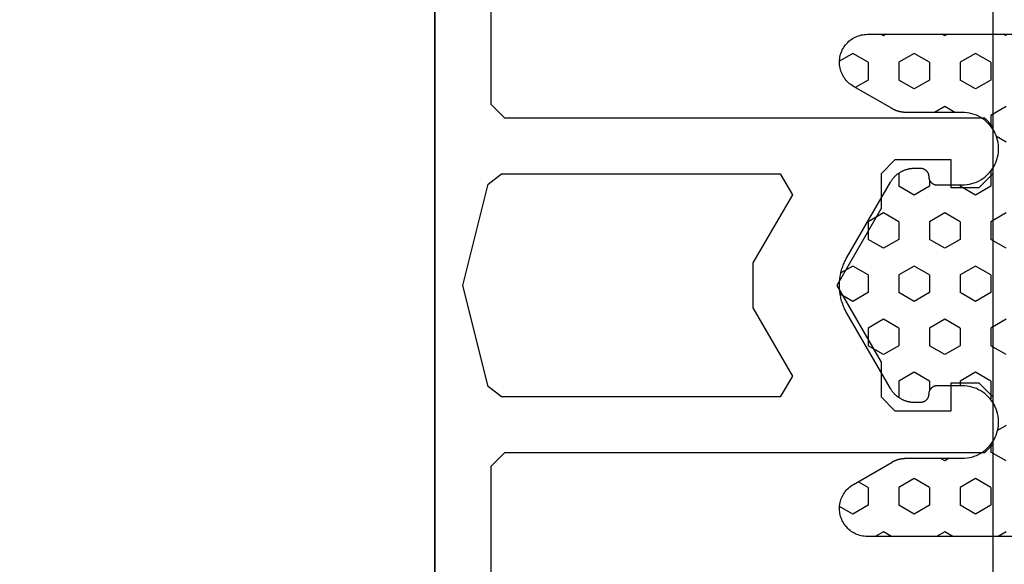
# Model space of a CAD drawing. Extents: x 4615668 to 9294084, y 5325188 to 10688993.
# Tile 293 of 656: x 4639510.4 to 4639513.92, y 5327779.46 to 5327781.41. Entities that reach past the tile are written whole.
import ezdxf

# ---------------------------------------------------------------- set-up
doc = ezdxf.new("R2010")
doc.units = 0
doc.header["$MEASUREMENT"] = 0
doc.layers.add('A_wymiary', color=152, linetype='Continuous', lineweight=5)
doc.layers.add('K-OPISY', color=252, linetype='Continuous', lineweight=15)
doc.layers.add('CrossSectionsProfils', color=7, linetype='Continuous')
doc.layers.add('DIM', color=7, linetype='Continuous')
doc.styles.add('Arial Narrow 20', font='arial.ttf', dxfattribs={"height": 20})
doc.styles.add('Simplex', font='simplex.shx')
doc.dimstyles.new('1do100 ok', dxfattribs={"dimscale": 0.5, "dimtxt": 12, "dimasz": 25, "dimexe": 20, "dimexo": 0, "dimgap": 5, "dimtad": 1, "dimdec": 0, "dimzin": 9, "dimtxsty": 'Arial Narrow 20', "dimblk": 'ARCHTICK', "dimcen": 3, "dimdle": 20, "dimclrd": 256, "dimclre": 256, "dimclrt": 256, "dimadec": 0, "dimazin": 2, "dimtfac": 1, "dimtdec": 0, "dimtix": 1, "dimtmove": 2, "dimatfit": 3, "dimldrblk": 'NONE', "dimfxl": 0, "dimtvp": 1, "dimtolj": 1, "dimtzin": 0, "dimlwd": 5, "dimlwe": 5, "dimarcsym": 0})
doc.dimstyles.new('1do50', dxfattribs={"dimscale": 5, "dimtxt": 2.5, "dimasz": 2.5, "dimexe": 2.5, "dimexo": 0.5, "dimgap": 1, "dimtad": 1, "dimdec": 1, "dimrnd": 0.5, "dimzin": 12, "dimdsep": 46, "dimtxsty": 'Simplex', "dimblk": 'OBLIQUE', "dimcen": 0.5, "dimdle": 2.5, "dimclrd": 256, "dimclre": 256, "dimclrt": 256, "dimadec": 1, "dimazin": 3, "dimtfac": 1, "dimtdec": 1, "dimtix": 1, "dimtmove": 0, "dimatfit": 3, "dimfxl": 0, "dimtolj": 1, "dimtzin": 0, "dimarcsym": 0})

# ---------------------------------------------------------------- blocks, each defined once
blk = doc.blocks.new('K43_2153_X', base_point=(858.06159, 1427.40338))
at = {"layer": 'CrossSectionsProfils', "flags": 128}
for points in [[(856.05942, 1441.40326), (856.05942, 1433.90338), (855.55942, 1433.40338), (838.36159, 1433.40338), (838.06159, 1433.10338), (838.06159, 1431.40338), (838.56159, 1430.90338), (839.56159, 1430.90338), (839.56159, 1431.90338), (841.57195, 1431.90338), (842.07195, 1431.40338), (842.07195, 1430.15338), (843.65967, 1427.40338), (842.07195, 1424.65338), (842.07195, 1423.40338), (841.57195, 1422.90338), (839.56159, 1422.90338), (839.56159, 1423.90338), (838.56159, 1423.90338), (838.06159, 1423.40338), (838.06159, 1421.70338), (838.36159, 1421.40338), (855.55942, 1421.40338), (856.05942, 1420.90338), (856.05942, 1413.40349)], [(933.85942, 1450.30358), (858.35942, 1450.30358), (858.05942, 1450.00358), (858.05942, 1404.80317)], [(855.66903, 1431.40338), (845.68039, 1431.40338), (845.24738, 1430.65338), (846.65967, 1428.20722), (846.65967, 1426.59953), (845.24738, 1424.15338), (845.68039, 1423.40338), (855.66903, 1423.40338), (856.1541, 1423.78211), (857.0594, 1427.40338), (856.1541, 1431.02464), (855.66903, 1431.40338)]]:
    blk.add_lwpolyline(points, dxfattribs=at)
blk = doc.blocks.new('Hatch84418', base_point=(6053.053, 1361.842))
at = {"layer": 'CrossSectionsProfils'}
for p, q in [((6439.74, 1346.868), (6440.013, 1347.341)), ((6447.36, 1346.868), (6447.603, 1347.29)), ((6448.63, 1346.868), (6448.372, 1347.315)), ((6456.25, 1346.868), (6455.978, 1347.339)), ((6440.058, 1346.318), (6439.74, 1346.868)), ((6440.692, 1346.318), (6440.957, 1346.777)), ((6447.677, 1346.318), (6447.36, 1346.868)), ((6448.312, 1346.318), (6448.63, 1346.868)), ((6455.933, 1346.318), (6456.25, 1346.868)), ((6455.298, 1346.318), (6455.091, 1346.676)), ((6440.057, 1346.318), (6440.692, 1346.318)), ((6445.455, 1345.768), (6445.772, 1346.318)), ((6445.772, 1346.318), (6446.407, 1346.318)), ((6446.725, 1345.768), (6446.408, 1346.318)), ((6447.677, 1346.318), (6448.312, 1346.318)), ((6449.265, 1345.768), (6449.583, 1346.318)), ((6449.583, 1346.318), (6450.217, 1346.318)), ((6450.535, 1345.768), (6450.217, 1346.318)), ((6455.297, 1346.318), (6455.932, 1346.318)), ((6439.105, 1345.768), (6439.053, 1345.858)), ((6439.053, 1345.679), (6439.104, 1345.768)), ((6445.772, 1345.218), (6445.455, 1345.768)), ((6446.407, 1345.218), (6446.725, 1345.768)), ((6449.583, 1345.218), (6449.265, 1345.768)), ((6450.217, 1345.218), (6450.535, 1345.768)), ((6456.885, 1345.768), (6457.053, 1346.06)), ((6457.053, 1345.477), (6456.885, 1345.768)), ((6439.74, 1344.668), (6440.057, 1345.218)), ((6440.057, 1345.218), (6440.692, 1345.218)), ((6441.01, 1344.668), (6440.692, 1345.218)), ((6444.032, 1345.218), (6444.502, 1345.218)), ((6444.82, 1344.669), (6444.503, 1345.219)), ((6445.772, 1345.218), (6446.407, 1345.218)), ((6447.36, 1344.668), (6447.677, 1345.218)), ((6447.677, 1345.218), (6448.312, 1345.218)), ((6448.63, 1344.668), (6448.312, 1345.218)), ((6449.583, 1345.218), (6450.217, 1345.218)), ((6451.17, 1344.668), (6451.487, 1345.218)), ((6451.487, 1345.218), (6452.075, 1345.218)), ((6454.98, 1344.668), (6455.297, 1345.218)), ((6455.297, 1345.218), (6455.932, 1345.218)), ((6456.25, 1344.668), (6455.933, 1345.218)), ((6440.058, 1344.119), (6439.74, 1344.668)), ((6440.692, 1344.118), (6441.01, 1344.668)), ((6444.502, 1344.118), (6444.82, 1344.668)), ((6447.678, 1344.118), (6447.36, 1344.668)), ((6448.312, 1344.118), (6448.63, 1344.668)), ((6451.487, 1344.118), (6451.17, 1344.668)), ((6455.297, 1344.118), (6454.98, 1344.668)), ((6455.933, 1344.118), (6456.25, 1344.668)), ((6440.057, 1344.118), (6440.692, 1344.118)), ((6444.27, 1344.118), (6444.502, 1344.118)), ((6445.455, 1343.569), (6445.772, 1344.119)), ((6445.772, 1344.118), (6446.407, 1344.118)), ((6446.725, 1343.568), (6446.407, 1344.118)), ((6447.677, 1344.118), (6448.312, 1344.118)), ((6449.265, 1343.568), (6449.583, 1344.118)), ((6449.583, 1344.118), (6450.217, 1344.118)), ((6450.535, 1343.568), (6450.217, 1344.118)), ((6451.487, 1344.118), (6451.837, 1344.118)), ((6455.297, 1344.118), (6455.932, 1344.118)), ((6439.105, 1343.568), (6439.053, 1343.658)), ((6441.645, 1343.568), (6441.854, 1343.93)), ((6454.345, 1343.568), (6454.253, 1343.727)), ((6456.885, 1343.568), (6457.053, 1343.86)), ((6439.053, 1343.479), (6439.105, 1343.568)), ((6441.854, 1343.208), (6441.645, 1343.569)), ((6445.773, 1343.019), (6445.455, 1343.569)), ((6446.407, 1343.018), (6446.725, 1343.568)), ((6449.583, 1343.019), (6449.265, 1343.568)), ((6450.217, 1343.018), (6450.535, 1343.568)), ((6454.253, 1343.41), (6454.345, 1343.568)), ((6457.053, 1343.277), (6456.885, 1343.568)), ((6439.74, 1342.469), (6440.057, 1343.019)), ((6440.057, 1343.018), (6440.692, 1343.018)), ((6441.01, 1342.469), (6440.692, 1343.019)), ((6444.454, 1343.018), (6444.502, 1343.018)), ((6444.82, 1342.469), (6444.503, 1343.019)), ((6445.772, 1343.018), (6446.407, 1343.018)), ((6447.36, 1342.469), (6447.677, 1343.018)), ((6447.677, 1343.018), (6448.312, 1343.018)), ((6448.63, 1342.469), (6448.312, 1343.018)), ((6449.583, 1343.018), (6450.217, 1343.018)), ((6451.17, 1342.468), (6451.487, 1343.018)), ((6451.487, 1343.018), (6451.654, 1343.018)), ((6454.98, 1342.468), (6455.297, 1343.018)), ((6455.297, 1343.018), (6455.932, 1343.018)), ((6456.25, 1342.469), (6455.933, 1343.019)), ((6440.058, 1341.919), (6439.74, 1342.469)), ((6440.692, 1341.919), (6441.01, 1342.469)), ((6444.502, 1341.919), (6444.82, 1342.469)), ((6447.677, 1341.919), (6447.36, 1342.469)), ((6448.312, 1341.919), (6448.63, 1342.469)), ((6451.487, 1341.919), (6451.17, 1342.469)), ((6455.297, 1341.919), (6454.98, 1342.469)), ((6455.933, 1341.919), (6456.25, 1342.469)), ((6440.057, 1341.919), (6440.692, 1341.919)), ((6441.645, 1341.369), (6441.962, 1341.919)), ((6441.962, 1341.919), (6442.353, 1341.919)), ((6443.954, 1341.919), (6444.502, 1341.919)), ((6445.455, 1341.369), (6445.772, 1341.918)), ((6445.772, 1341.919), (6446.407, 1341.919)), ((6446.725, 1341.369), (6446.408, 1341.919)), ((6447.677, 1341.919), (6448.312, 1341.919)), ((6449.265, 1341.369), (6449.583, 1341.918)), ((6449.583, 1341.919), (6450.217, 1341.919)), ((6450.535, 1341.369), (6450.217, 1341.919)), ((6451.487, 1341.919), (6452.123, 1341.919)), ((6452.123, 1341.919), (6452.132, 1341.935)), ((6453.754, 1341.919), (6454.027, 1341.919)), ((6454.345, 1341.369), (6454.028, 1341.919)), ((6455.297, 1341.919), (6455.932, 1341.919)), ((6442.915, 1341.369), (6442.713, 1341.719)), ((6453.075, 1341.369), (6453.253, 1341.677)), ((6456.885, 1341.369), (6457.053, 1341.66)), ((6439.105, 1341.369), (6439.053, 1341.459))]:
    blk.add_line(p, q, dxfattribs=at)
blk = doc.blocks.new('121040', base_point=(6448.053, 1341.842))
at = {"layer": 'CrossSectionsProfils', "flags": 128}
blk.add_lwpolyline([(6457.053, 1339.542), (6457.053, 1346.342), (6457.052, 1346.397), (6457.047, 1346.453), (6457.04, 1346.508), (6457.029, 1346.563), (6457.015, 1346.617), (6456.998, 1346.67), (6456.979, 1346.722), (6456.956, 1346.773), (6456.93, 1346.822), (6456.902, 1346.87), (6456.872, 1346.917), (6456.838, 1346.962), (6456.803, 1347.004), (6456.765, 1347.045), (6456.724, 1347.083), (6456.682, 1347.12), (6456.638, 1347.153), (6456.591, 1347.185), (6456.544, 1347.213), (6456.495, 1347.239), (6456.444, 1347.262), (6456.392, 1347.283), (6456.339, 1347.3), (6456.285, 1347.315), (6456.231, 1347.326), (6456.176, 1347.334), (6456.12, 1347.34), (6456.064, 1347.342), (6456.009, 1347.341), (6455.953, 1347.337), (6455.898, 1347.33), (6455.843, 1347.319), (6455.789, 1347.306), (6455.736, 1347.29), (6455.684, 1347.271), (6455.632, 1347.249), (6455.583, 1347.224), (6455.534, 1347.197), (6455.487, 1347.166), (6455.442, 1347.133), (6455.399, 1347.098), (6455.358, 1347.061), (6455.319, 1347.021), (6455.283, 1346.979), (6455.249, 1346.935), (6455.217, 1346.889), (6455.188, 1346.842), (6455.188, 1346.842), (6454.387, 1345.456), (6454.382, 1345.447), (6454.376, 1345.437), (6454.371, 1345.427), (6454.366, 1345.417), (6454.361, 1345.407), (6454.356, 1345.397), (6454.351, 1345.387), (6454.346, 1345.377), (6454.342, 1345.367), (6454.337, 1345.357), (6454.333, 1345.347), (6454.329, 1345.336), (6454.324, 1345.326), (6454.32, 1345.316), (6454.316, 1345.305), (6454.312, 1345.295), (6454.309, 1345.284), (6454.305, 1345.274), (6454.302, 1345.263), (6454.298, 1345.252), (6454.295, 1345.242), (6454.292, 1345.231), (6454.289, 1345.22), (6454.286, 1345.21), (6454.283, 1345.199), (6454.281, 1345.188), (6454.278, 1345.177), (6454.276, 1345.166), (6454.273, 1345.155), (6454.271, 1345.144), (6454.269, 1345.133), (6454.268, 1345.123), (6454.266, 1345.111), (6454.264, 1345.1), (6454.262, 1345.089), (6454.261, 1345.078), (6454.26, 1345.067), (6454.258, 1345.056), (6454.257, 1345.045), (6454.256, 1345.034), (6454.256, 1345.023), (6454.255, 1345.012), (6454.254, 1345.001), (6454.254, 1344.99), (6454.254, 1344.978), (6454.253, 1344.967), (6454.253, 1344.956), (6454.253, 1344.956), (6454.253, 1342.942), (6454.25, 1342.855), (6454.242, 1342.769), (6454.228, 1342.683), (6454.207, 1342.598), (6454.182, 1342.515), (6454.15, 1342.434), (6454.114, 1342.355), (6454.072, 1342.279), (6454.025, 1342.206), (6453.974, 1342.136), (6453.917, 1342.07), (6453.857, 1342.007), (6453.793, 1341.949), (6453.725, 1341.895), (6453.653, 1341.846), (6453.578, 1341.802), (6453.5, 1341.763), (6453.421, 1341.729), (6453.338, 1341.7), (6453.255, 1341.677), (6453.169, 1341.66), (6453.083, 1341.648), (6452.997, 1341.643), (6452.91, 1341.643), (6452.823, 1341.648), (6452.737, 1341.66), (6452.652, 1341.677), (6452.568, 1341.7), (6452.486, 1341.729), (6452.406, 1341.763), (6452.329, 1341.802), (6452.254, 1341.846), (6452.182, 1341.895), (6452.114, 1341.949), (6452.05, 1342.007), (6451.989, 1342.07), (6451.933, 1342.136), (6451.882, 1342.206), (6451.835, 1342.279), (6451.793, 1342.355), (6451.756, 1342.434), (6451.726, 1342.515), (6451.7, 1342.598), (6451.68, 1342.683), (6451.665, 1342.769), (6451.656, 1342.855), (6451.653, 1342.942), (6451.653, 1342.942), (6451.653, 1343.842), (6451.654, 1343.852), (6451.654, 1343.862), (6451.655, 1343.872), (6451.656, 1343.882), (6451.658, 1343.892), (6451.66, 1343.902), (6451.662, 1343.911), (6451.664, 1343.921), (6451.667, 1343.931), (6451.67, 1343.94), (6451.673, 1343.95), (6451.677, 1343.959), (6451.681, 1343.968), (6451.686, 1343.977), (6451.69, 1343.986), (6451.695, 1343.995), (6451.701, 1344.003), (6451.706, 1344.012), (6451.712, 1344.02), (6451.718, 1344.028), (6451.724, 1344.036), (6451.731, 1344.043), (6451.738, 1344.05), (6451.745, 1344.057), (6451.752, 1344.064), (6451.76, 1344.071), (6451.768, 1344.077), (6451.775, 1344.083), (6451.784, 1344.089), (6451.792, 1344.095), (6451.801, 1344.1), (6451.809, 1344.105), (6451.818, 1344.11), (6451.827, 1344.114), (6451.836, 1344.118), (6451.846, 1344.122), (6451.855, 1344.125), (6451.865, 1344.128), (6451.874, 1344.131), (6451.884, 1344.134), (6451.894, 1344.136), (6451.903, 1344.138), (6451.914, 1344.139), (6451.923, 1344.14), (6451.934, 1344.141), (6451.943, 1344.142), (6451.954, 1344.142), (6451.954, 1344.142), (6451.963, 1344.142), (6451.974, 1344.142), (6451.983, 1344.143), (6451.994, 1344.145), (6452.003, 1344.146), (6452.013, 1344.148), (6452.023, 1344.15), (6452.033, 1344.152), (6452.042, 1344.155), (6452.052, 1344.158), (6452.061, 1344.162), (6452.07, 1344.166), (6452.08, 1344.17), (6452.089, 1344.174), (6452.098, 1344.179), (6452.106, 1344.184), (6452.115, 1344.189), (6452.123, 1344.194), (6452.131, 1344.2), (6452.139, 1344.206), (6452.147, 1344.213), (6452.155, 1344.219), (6452.162, 1344.226), (6452.169, 1344.233), (6452.176, 1344.241), (6452.183, 1344.248), (6452.189, 1344.256), (6452.195, 1344.264), (6452.201, 1344.272), (6452.206, 1344.28), (6452.211, 1344.289), (6452.216, 1344.298), (6452.221, 1344.307), (6452.226, 1344.316), (6452.229, 1344.325), (6452.233, 1344.334), (6452.237, 1344.343), (6452.24, 1344.353), (6452.243, 1344.363), (6452.245, 1344.372), (6452.248, 1344.382), (6452.249, 1344.392), (6452.251, 1344.402), (6452.252, 1344.412), (6452.253, 1344.422), (6452.253, 1344.432), (6452.253, 1344.442), (6452.253, 1344.442), (6452.253, 1344.649), (6452.253, 1344.671), (6452.252, 1344.693), (6452.251, 1344.716), (6452.25, 1344.738), (6452.247, 1344.76), (6452.245, 1344.782), (6452.241, 1344.804), (6452.238, 1344.826), (6452.233, 1344.848), (6452.229, 1344.87), (6452.224, 1344.892), (6452.218, 1344.913), (6452.212, 1344.935), (6452.205, 1344.956), (6452.198, 1344.977), (6452.19, 1344.998), (6452.183, 1345.019), (6452.174, 1345.039), (6452.165, 1345.06), (6452.156, 1345.08), (6452.146, 1345.1), (6452.136, 1345.12), (6452.125, 1345.139), (6452.114, 1345.159), (6452.102, 1345.178), (6452.09, 1345.196), (6452.078, 1345.215), (6452.065, 1345.233), (6452.052, 1345.251), (6452.038, 1345.269), (6452.024, 1345.286), (6452.01, 1345.303), (6451.995, 1345.32), (6451.98, 1345.336), (6451.964, 1345.352), (6451.949, 1345.368), (6451.933, 1345.383), (6451.916, 1345.398), (6451.899, 1345.413), (6451.882, 1345.427), (6451.864, 1345.441), (6451.847, 1345.454), (6451.829, 1345.467), (6451.81, 1345.48), (6451.792, 1345.492), (6451.772, 1345.504), (6451.753, 1345.515), (6451.753, 1345.515), (6449.053, 1347.074), (6449.015, 1347.096), (6448.975, 1347.117), (6448.936, 1347.137), (6448.896, 1347.156), (6448.854, 1347.174), (6448.813, 1347.192), (6448.772, 1347.208), (6448.73, 1347.224), (6448.688, 1347.238), (6448.646, 1347.252), (6448.604, 1347.265), (6448.56, 1347.276), (6448.517, 1347.287), (6448.474, 1347.297), (6448.43, 1347.306), (6448.386, 1347.314), (6448.342, 1347.321), (6448.298, 1347.327), (6448.253, 1347.332), (6448.209, 1347.336), (6448.165, 1347.339), (6448.12, 1347.341), (6448.076, 1347.342), (6448.031, 1347.342), (6447.987, 1347.341), (6447.942, 1347.339), (6447.897, 1347.336), (6447.853, 1347.332), (6447.809, 1347.327), (6447.765, 1347.321), (6447.721, 1347.314), (6447.677, 1347.306), (6447.633, 1347.297), (6447.59, 1347.287), (6447.546, 1347.276), (6447.503, 1347.265), (6447.461, 1347.252), (6447.418, 1347.238), (6447.376, 1347.224), (6447.334, 1347.208), (6447.293, 1347.192), (6447.252, 1347.174), (6447.211, 1347.156), (6447.171, 1347.137), (6447.131, 1347.117), (6447.092, 1347.096), (6447.053, 1347.074), (6447.053, 1347.074), (6444.354, 1345.515), (6444.334, 1345.504), (6444.315, 1345.492), (6444.297, 1345.48), (6444.278, 1345.467), (6444.26, 1345.454), (6444.243, 1345.441), (6444.225, 1345.427), (6444.208, 1345.413), (6444.191, 1345.398), (6444.174, 1345.383), (6444.158, 1345.368), (6444.143, 1345.352), (6444.127, 1345.336), (6444.112, 1345.32), (6444.097, 1345.303), (6444.083, 1345.286), (6444.069, 1345.269), (6444.055, 1345.251), (6444.042, 1345.233), (6444.029, 1345.215), (6444.017, 1345.196), (6444.004, 1345.178), (6443.993, 1345.159), (6443.982, 1345.139), (6443.971, 1345.12), (6443.961, 1345.1), (6443.951, 1345.08), (6443.942, 1345.06), (6443.933, 1345.039), (6443.924, 1345.019), (6443.917, 1344.998), (6443.909, 1344.977), (6443.902, 1344.956), (6443.895, 1344.935), (6443.889, 1344.913), (6443.883, 1344.892), (6443.878, 1344.87), (6443.874, 1344.848), (6443.869, 1344.826), (6443.866, 1344.804), (6443.862, 1344.782), (6443.86, 1344.76), (6443.857, 1344.738), (6443.855, 1344.716), (6443.854, 1344.693), (6443.854, 1344.671), (6443.854, 1344.649), (6443.854, 1344.649), (6443.854, 1344.442), (6443.854, 1344.432), (6443.854, 1344.422), (6443.855, 1344.412), (6443.856, 1344.402), (6443.857, 1344.392), (6443.859, 1344.382), (6443.862, 1344.372), (6443.864, 1344.363), (6443.867, 1344.353), (6443.87, 1344.343), (6443.874, 1344.334), (6443.877, 1344.325), (6443.881, 1344.316), (6443.886, 1344.307), (6443.89, 1344.298), (6443.896, 1344.289), (6443.9, 1344.28), (6443.906, 1344.272), (6443.912, 1344.264), (6443.918, 1344.256), (6443.924, 1344.248), (6443.931, 1344.241), (6443.938, 1344.233), (6443.945, 1344.226), (6443.952, 1344.219), (6443.96, 1344.213), (6443.967, 1344.206), (6443.976, 1344.2), (6443.984, 1344.194), (6443.992, 1344.189), (6444, 1344.184), (6444.009, 1344.179), (6444.018, 1344.174), (6444.027, 1344.17), (6444.036, 1344.166), (6444.045, 1344.162), (6444.055, 1344.158), (6444.064, 1344.155), (6444.074, 1344.152), (6444.084, 1344.15), (6444.094, 1344.148), (6444.104, 1344.146), (6444.113, 1344.145), (6444.124, 1344.143), (6444.133, 1344.142), (6444.144, 1344.142), (6444.153, 1344.142), (6444.153, 1344.142), (6444.164, 1344.142), (6444.173, 1344.141), (6444.184, 1344.14), (6444.193, 1344.139), (6444.203, 1344.138), (6444.213, 1344.136), (6444.223, 1344.134), (6444.233, 1344.131), (6444.242, 1344.128), (6444.252, 1344.125), (6444.261, 1344.122), (6444.271, 1344.118), (6444.28, 1344.114), (6444.289, 1344.11), (6444.297, 1344.105), (6444.306, 1344.1), (6444.315, 1344.095), (6444.323, 1344.089), (6444.332, 1344.083), (6444.339, 1344.077), (6444.347, 1344.071), (6444.354, 1344.064), (6444.362, 1344.057), (6444.369, 1344.05), (6444.376, 1344.043), (6444.382, 1344.036), (6444.389, 1344.028), (6444.395, 1344.02), (6444.401, 1344.012), (6444.406, 1344.003), (6444.412, 1343.995), (6444.417, 1343.986), (6444.421, 1343.977), (6444.426, 1343.968), (6444.43, 1343.959), (6444.434, 1343.95), (6444.437, 1343.94), (6444.44, 1343.931), (6444.443, 1343.921), (6444.445, 1343.911), (6444.447, 1343.902), (6444.449, 1343.892), (6444.451, 1343.882), (6444.452, 1343.872), (6444.453, 1343.862), (6444.453, 1343.852), (6444.454, 1343.842), (6444.454, 1343.842), (6444.454, 1342.942), (6444.451, 1342.855), (6444.442, 1342.769), (6444.427, 1342.683), (6444.407, 1342.598), (6444.381, 1342.515), (6444.35, 1342.434), (6444.313, 1342.355), (6444.272, 1342.279), (6444.225, 1342.206), (6444.174, 1342.136), (6444.118, 1342.07), (6444.057, 1342.007), (6443.993, 1341.949), (6443.925, 1341.895), (6443.853, 1341.846), (6443.778, 1341.802), (6443.701, 1341.763), (6443.621, 1341.729), (6443.539, 1341.7), (6443.455, 1341.677), (6443.37, 1341.66), (6443.284, 1341.648), (6443.197, 1341.643), (6443.11, 1341.643), (6443.023, 1341.648), (6442.937, 1341.66), (6442.852, 1341.677), (6442.768, 1341.7), (6442.686, 1341.729), (6442.606, 1341.763), (6442.529, 1341.802), (6442.454, 1341.846), (6442.382, 1341.895), (6442.314, 1341.949), (6442.25, 1342.007), (6442.189, 1342.07), (6442.133, 1342.136), (6442.082, 1342.206), (6442.035, 1342.279), (6441.993, 1342.355), (6441.957, 1342.434), (6441.925, 1342.515), (6441.899, 1342.598), (6441.879, 1342.683), (6441.865, 1342.769), (6441.856, 1342.855), (6441.854, 1342.942), (6441.854, 1342.942), (6441.854, 1344.956), (6441.854, 1344.967), (6441.853, 1344.978), (6441.853, 1344.99), (6441.853, 1345.001), (6441.852, 1345.012), (6441.851, 1345.023), (6441.851, 1345.034), (6441.85, 1345.045), (6441.849, 1345.056), (6441.847, 1345.067), (6441.846, 1345.078), (6441.845, 1345.089), (6441.843, 1345.1), (6441.841, 1345.111), (6441.839, 1345.123), (6441.837, 1345.133), (6441.835, 1345.144), (6441.833, 1345.155), (6441.831, 1345.166), (6441.829, 1345.177), (6441.826, 1345.188), (6441.824, 1345.199), (6441.821, 1345.21), (6441.818, 1345.22), (6441.815, 1345.231), (6441.812, 1345.242), (6441.809, 1345.252), (6441.805, 1345.263), (6441.802, 1345.274), (6441.798, 1345.284), (6441.794, 1345.295), (6441.791, 1345.305), (6441.787, 1345.316), (6441.783, 1345.326), (6441.778, 1345.336), (6441.774, 1345.347), (6441.77, 1345.357), (6441.765, 1345.367), (6441.761, 1345.377), (6441.756, 1345.387), (6441.751, 1345.397), (6441.746, 1345.407), (6441.741, 1345.417), (6441.736, 1345.427), (6441.73, 1345.437), (6441.725, 1345.447), (6441.719, 1345.456), (6441.719, 1345.456), (6440.919, 1346.842), (6440.89, 1346.889), (6440.858, 1346.935), (6440.824, 1346.979), (6440.788, 1347.021), (6440.749, 1347.061), (6440.708, 1347.098), (6440.665, 1347.133), (6440.619, 1347.166), (6440.573, 1347.197), (6440.524, 1347.224), (6440.474, 1347.249), (6440.423, 1347.271), (6440.371, 1347.29), (6440.317, 1347.306), (6440.264, 1347.319), (6440.209, 1347.33), (6440.153, 1347.337), (6440.098, 1347.341), (6440.042, 1347.342), (6439.987, 1347.34), (6439.931, 1347.334), (6439.876, 1347.326), (6439.822, 1347.315), (6439.768, 1347.3), (6439.715, 1347.283), (6439.663, 1347.262), (6439.612, 1347.239), (6439.563, 1347.213), (6439.515, 1347.185), (6439.469, 1347.153), (6439.425, 1347.12), (6439.383, 1347.083), (6439.342, 1347.045), (6439.304, 1347.004), (6439.269, 1346.962), (6439.235, 1346.917), (6439.205, 1346.87), (6439.176, 1346.822), (6439.151, 1346.773), (6439.128, 1346.722), (6439.109, 1346.67), (6439.092, 1346.617), (6439.078, 1346.563), (6439.067, 1346.508), (6439.06, 1346.453), (6439.055, 1346.397), (6439.053, 1346.342), (6439.053, 1346.342), (6439.053, 1339.542)], dxfattribs=at)
at = {"layer": 'CrossSectionsProfils'}
blk.add_blockref('Hatch84418', (6053.053, 1361.842), dxfattribs=at)
blk = doc.blocks.new('G$CF6DD062E')
at = {"layer": 'A_wymiary', "ltscale": 40}
for points in [[(847.156, 635.317), (762.156, 635.317), (762.156, 6965.317), (847.156, 6965.317)], [(847.156, 6965.317), (867.156, 6965.317), (867.156, 635.317), (847.156, 635.317)]]:
    blk.add_lwpolyline(points, close=True, dxfattribs=at)
blk.add_lwpolyline([(762.156, 6965.317), (762.156, 635.317), (762.156, 295.317), (831.627, 295.317), (831.627, 606.915, 0.029325), (831.405, 607.609), (826.869, 612.145, -0.198912), (825.698, 614.973), (825.697, 635.316), (828.697, 635.317), (828.695, 616.317, 0.414258), (829.695, 615.317), (830.698, 615.317, 0.444219), (831.656, 616.317), (831.656, 635.317), (831.656, 635.317), (867.156, 635.317), (867.156, 6965.317)], format="xyb", close=True, dxfattribs=at)
at = {"layer": 'CrossSectionsProfils', "ltscale": 40}
blk.add_lwpolyline([(831.625, 295.317), (762.156, 295.317), (762.156, 6965.317), (847.155, 6965.317), (847.155, 635.317)], dxfattribs=at)
blk.add_lwpolyline([(847.155, 6965.317), (867.154, 6965.317), (867.154, 635.317), (847.155, 635.317)], close=True, dxfattribs=at)
at = {"layer": 'CrossSectionsProfils', "yscale": -1}
for name, p, rotation in [('K43_2153_X', (847.154, 6940.317), 180), ('121040', (867.154, 6940.317), 270)]:
    blk.add_blockref(name, p, dxfattribs=dict(at, rotation=rotation))
blk = doc.blocks.new('_Oblique')
at = {"color": 0, "linetype": 'ByBlock', "lineweight": -2}
blk.add_line((-0.5, -0.5), (0.5, 0.5), dxfattribs=at)
blk = doc.blocks.new('_ArchTick')
at = {"color": 0, "linetype": 'ByBlock', "const_width": 0.15}
blk.add_lwpolyline([(-0.5, -0.5), (0.5, 0.5)], dxfattribs=at)
blk = doc.blocks.new('*D5685')
at = {"layer": 'Defpoints', "color": 0}
for p in [(4639513.7829, 5327784.9675), (4639627.6994, 5327784.9675), (4639498.7835, 5327149.9675)]:
    blk.add_point(p, dxfattribs=at)
at = {"layer": 'DIM', "lineweight": 5, "ltscale": 40}
for p, q in [((4639627.6994, 5327139.9675), (4639627.6994, 5327794.9675)), ((4639513.7829, 5327784.9675), (4639637.6994, 5327784.9675)), ((4639498.7835, 5327149.9675), (4639637.6994, 5327149.9675))]:
    blk.add_line(p, q, dxfattribs=at)
at = {"layer": 'DIM', "linetype": 'ByBlock', "lineweight": 5, "xscale": 12.5, "yscale": 12.5, "zscale": 12.5}
for p, rotation in [((4639627.6994, 5327784.9675), 90), ((4639627.6994, 5327149.9675), 270)]:
    blk.add_blockref('_ArchTick', p, dxfattribs=dict(at, rotation=rotation))
at = {"layer": 'DIM', "lineweight": 0, "ltscale": 40, "insert": (4639614.9812, 5327467.4675), "char_height": 20, "attachment_point": 5, "rotation": 90, "style": 'Arial Narrow 20'}
blk.add_mtext('\\A1;635', dxfattribs=at)
blk = doc.blocks.new('_None')

msp = doc.modelspace()

# ---------------------------------------------------------------- block references
at = {"layer": 'A_wymiary', "ltscale": 40, "xscale": 0.1, "yscale": 0.1, "zscale": 0.1}
msp.add_blockref('G$CF6DD062E', (4639427.1679, 5327086.4248), dxfattribs=at)

# ---------------------------------------------------------------- dimensions: what is measured, and where the dimension line sits
at = {"layer": 'DIM', "color": 1, "lineweight": 0, "ltscale": 40}
dim = msp.add_linear_dim(base=(4639627.6994, 5327784.9675), p1=(4639498.7835, 5327149.9675), p2=(4639513.7829, 5327784.9675), angle=90, dimstyle='1do100 ok', override={"dimfxl": 1, "dimfxlon": 0}, dxfattribs=at)
dim.commit()
dim.dimension.update_dxf_attribs({"geometry": '*D5685', "text_midpoint": (4639614.9812, 5327467.4675)})

# ---------------------------------------------------------------- leaders
at = {"layer": 'K-OPISY', "annotation_type": 0, "has_hookline": 1, "hookline_direction": 0, "text_width": 118.2857}
msp.add_leader([(4639486.9889, 5327797.2098), (4639520.3469, 5327737.8351), (4639532.8469, 5327737.8351)], dimstyle='1do50', override={"dimgap": 1, "dimtad": 1}, dxfattribs=at)

doc.saveas('drawing.dxf')
